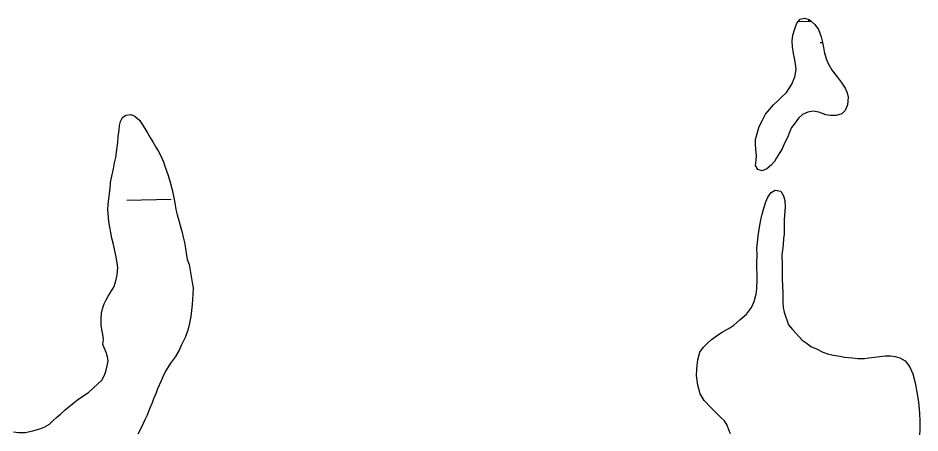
# Model space of a CAD drawing. Extents: x 3887375 to 3925618, y 296674 to 322633.
# Drawn here: x 3902961 to 3903610, y 312402 to 312700 of the extents above; entities that cross this region are included whole.
import ezdxf

# ---------------------------------------------------------------- set-up
doc = ezdxf.new("R2010")
doc.units = 0
doc.layers.add('V-WETL-SWMP', color=7, linetype='Continuous')

msp = doc.modelspace()

# ---------------------------------------------------------------- linework, layer by layer
at = {"layer": 'V-WETL-SWMP'}
for p, q in [((3903522.1, 312697.4), (3903531.29, 312697.55)), ((3903537.86, 312682.23), (3903539.57, 312682.26)), ((3903038.98, 312569.01), (3903070.97, 312569.56))]:
    msp.add_line(p, q, dxfattribs=at)
msp.add_lwpolyline([(3903491.43, 312593.84), (3903491.87, 312597.57), (3903492.07, 312601.06), (3903491.57, 312605.25), (3903491.3, 312609.44), (3903491.28, 312612.47), (3903492.41, 312616.91), (3903494, 312621.81), (3903496.29, 312626.49), (3903498.58, 312630.7), (3903501.35, 312634.21), (3903504.35, 312637.5), (3903507.59, 312640.55), (3903510.13, 312642.9), (3903513.6, 312646.42), (3903517.51, 312652.28), (3903519.56, 312657.65), (3903520.68, 312662.79), (3903520.18, 312666.97), (3903519.45, 312670.93), (3903518.73, 312674.41), (3903517.99, 312679.07), (3903517.72, 312683.49), (3903518.15, 312687.45), (3903519.51, 312692.12), (3903521.11, 312696.09), (3903523.42, 312699.14), (3903526.67, 312699.87), (3903529.94, 312698.73), (3903533.93, 312695.27), (3903536.52, 312691.56), (3903538.66, 312686.45), (3903539.38, 312683.43), (3903540.12, 312678.78), (3903540.61, 312675.76), (3903542.05, 312670.64), (3903543.71, 312667.16), (3903546.54, 312662.06), (3903550.07, 312657.67), (3903552.9, 312653.73), (3903555.73, 312649.56), (3903557.15, 312646.08), (3903557.88, 312643.06), (3903557.46, 312637.46), (3903555.86, 312633.49), (3903553.32, 312630.91), (3903549.37, 312629.71), (3903545.17, 312629.68), (3903541.91, 312630.35), (3903536.77, 312632.17), (3903532.8, 312632.84), (3903528.85, 312632.11), (3903525.14, 312630.45), (3903522.13, 312627.86), (3903519.83, 312624.58), (3903517.29, 312621.07), (3903515.92, 312618.26), (3903514.32, 312614.05), (3903512.26, 312609.85), (3903510.43, 312605.87), (3903508.82, 312603.3), (3903506.52, 312599.32), (3903504.92, 312596.74), (3903502.61, 312594.16), (3903499.37, 312591.34), (3903496.12, 312589.92), (3903493.08, 312591.06)], close=True, dxfattribs=at)
for points in [[(3902988.42, 312412.52), (3902991.19, 312415.1), (3902994.66, 312418.16), (3902997.21, 312420.27), (3902999.98, 312422.39), (3903003.45, 312425.22), (3903007.39, 312428.04), (3903011.33, 312430.64), (3903014.8, 312433.69), (3903018.27, 312436.75), (3903021.04, 312439.57), (3903022.65, 312442.61), (3903023.79, 312445.64), (3903024.92, 312449.85), (3903025.59, 312453.34), (3903025.1, 312456.37), (3903024.14, 312459.39), (3903022.95, 312462.17), (3903021.76, 312465.19), (3903022.2, 312468.92), (3903021.71, 312472.41), (3903020.98, 312475.9), (3903020.49, 312478.92), (3903020.45, 312483.58), (3903020.88, 312487.54), (3903021.56, 312490.81), (3903022.69, 312494.31), (3903024.06, 312497.35), (3903025.67, 312499.93), (3903027.97, 312503.67), (3903029.81, 312506.95), (3903031.18, 312510.92), (3903032.07, 312515.12), (3903032.5, 312520.48), (3903032, 312523.73), (3903031.27, 312528.15), (3903030.3, 312532.57), (3903029.33, 312536.99), (3903028.13, 312541.64), (3903027.4, 312545.59), (3903026.67, 312549.54), (3903026.17, 312553.5), (3903025.91, 312556.76), (3903025.41, 312561.88), (3903025.6, 312565.84), (3903026.26, 312571.67), (3903026.91, 312577.26), (3903027.34, 312581.69), (3903028.24, 312586.12), (3903029.36, 312591.49), (3903030.25, 312595.69), (3903031.15, 312599.66), (3903031.59, 312603.39), (3903032.02, 312607.12), (3903032.46, 312610.38), (3903032.89, 312614.81), (3903033.56, 312619.24), (3903033.76, 312622.5), (3903034.44, 312625.54), (3903035.81, 312628.34), (3903038.36, 312629.99), (3903041.85, 312630.49), (3903044.89, 312629.35), (3903048.41, 312626.11), (3903050.29, 312623.1), (3903051.95, 312620.55), (3903054.07, 312616.85), (3903055.96, 312613.6), (3903057.62, 312610.82), (3903059.97, 312607.11), (3903061.63, 312604.33), (3903063.99, 312599.92), (3903065.66, 312595.74), (3903066.61, 312592.72), (3903068.52, 312587.38), (3903070.2, 312581.81), (3903071.64, 312576.23), (3903072.6, 312571.81), (3903073.58, 312566.93), (3903074.31, 312562.28), (3903075.28, 312558.32), (3903076.47, 312554.37), (3903077.43, 312550.66), (3903078.87, 312545.78), (3903079.6, 312542.29), (3903080.56, 312538.57), (3903081.29, 312534.15), (3903082.03, 312529.26), (3903082.52, 312526.24), (3903083.95, 312522.76), (3903084.68, 312518.34), (3903085.42, 312513.92), (3903085.92, 312509.73), (3903086.65, 312505.78), (3903086.45, 312501.12), (3903086.25, 312497.62), (3903086.05, 312493.9), (3903085.62, 312489.47), (3903084.95, 312485.27), (3903084.06, 312480.37), (3903082.94, 312475.47)], [(3903484.84, 312486.88), (3903488.53, 312491.8), (3903490.36, 312496.01), (3903491.71, 312501.38), (3903492.15, 312505.11), (3903492.56, 312512.1), (3903492.53, 312515.36), (3903492.26, 312520.25), (3903492.23, 312523.74), (3903492.42, 312529.33), (3903492.38, 312534.69), (3903492.81, 312538.18), (3903493.24, 312543.31), (3903494.12, 312549.38), (3903495.24, 312554.74), (3903496.14, 312558.94), (3903497.27, 312563.14), (3903498.86, 312567.81), (3903500.23, 312571.09), (3903502.54, 312574.36), (3903505.55, 312576.02), (3903509.51, 312575.35), (3903511.4, 312572.11), (3903512.36, 312568.62), (3903512.63, 312564.2), (3903512.43, 312560.94), (3903512.01, 312554.88), (3903511.82, 312549.05), (3903511.86, 312544.4), (3903511.42, 312541.36), (3903511.23, 312536.7), (3903510.35, 312529.48), (3903510.41, 312522.49), (3903510.44, 312518.53), (3903510.49, 312512.48), (3903510.77, 312507.12), (3903511.04, 312502.47), (3903511.07, 312498.51), (3903510.86, 312495.24), (3903511.12, 312491.75), (3903511.85, 312488.26), (3903514.95, 312479.21), (3903518.01, 312475.97), (3903520.36, 312473.19), (3903522.47, 312470.88), (3903524.82, 312468.34), (3903528.57, 312465.81), (3903531.15, 312463.73), (3903535.12, 312461.9), (3903539.8, 312459.61), (3903543.77, 312458.24), (3903547.5, 312457.34), (3903552.17, 312456.68), (3903555.43, 312456.01), (3903561.03, 312455.59), (3903564.99, 312455.16), (3903569.65, 312454.96), (3903572.91, 312455.45), (3903578.96, 312456.2), (3903584.54, 312456.94), (3903588.5, 312456.98), (3903591.76, 312456.54), (3903595.26, 312455.63), (3903599.01, 312453.34), (3903602.07, 312449.4), (3903604.44, 312444.06), (3903606.12, 312437.55), (3903607.34, 312430.81), (3903608.56, 312423.83), (3903609.07, 312418.71), (3903609.33, 312415.45), (3903609.61, 312410.33), (3903609.63, 312407.07), (3903609.43, 312403.58), (3903609.22, 312400.08)], [(3903473.43, 312400.84), (3903472.24, 312403.86), (3903470.82, 312407.11), (3903468.93, 312410.12), (3903466.35, 312412.66), (3903463.06, 312415.9), (3903458.83, 312420.06), (3903454.37, 312424.91), (3903451.54, 312429.55), (3903449.85, 312435.82), (3903448.87, 312442.8), (3903449.06, 312447.23), (3903449.27, 312450.26), (3903449.71, 312453.99), (3903451.29, 312459.59), (3903453.83, 312463.1), (3903456.37, 312465.69), (3903459.6, 312468.74), (3903464, 312471.8), (3903467.25, 312473.93), (3903472.81, 312477.23), (3903475.82, 312479.12), (3903479.98, 312482.88), (3903484.84, 312486.88)], [(3903082.94, 312475.47), (3903080.88, 312470.1), (3903078.13, 312464.48), (3903076.76, 312460.98), (3903074, 312456.53), (3903070.55, 312451.61), (3903067.33, 312446.7), (3903065.73, 312443.65), (3903063.67, 312438.98), (3903061.15, 312433.14), (3903060.01, 312430.33), (3903058.18, 312426.12), (3903057.27, 312423.09), (3903055.67, 312419.35), (3903053.62, 312414.21), (3903052.02, 312410.94), (3903049.5, 312405.79), (3903046.98, 312400.65)], [(3902957.52, 312402.25), (3902961.02, 312401.81), (3902965.91, 312401.85), (3902971.49, 312403.06), (3902976.37, 312404.5), (3902980.09, 312405.93), (3902983.33, 312407.82), (3902985.88, 312410.17), (3902988.42, 312412.52)]]:
    msp.add_lwpolyline(points, dxfattribs=at)
msp.add_arc((3903494.35, 312697.39), 35.25, 0.21154, 2.38074, dxfattribs=at)

doc.saveas('drawing.dxf')
